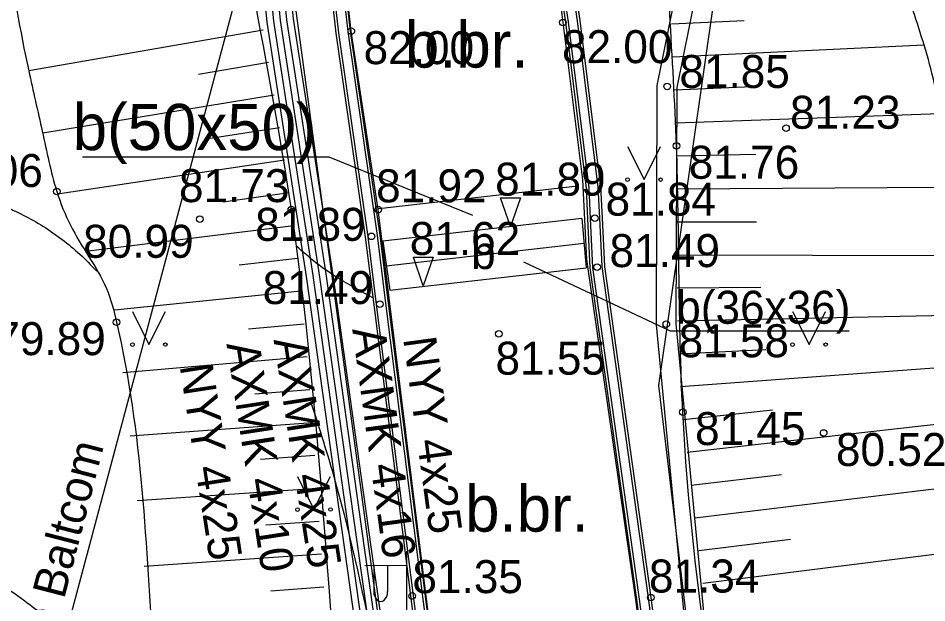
# Model space of a CAD drawing. Extents: x 576692 to 577659, y 273254 to 273799.
# Drawn here: x 576880.52 to 576894.28, y 273508.59 to 273517.45 of the extents above; entities that cross this region are included whole.
import ezdxf

# ---------------------------------------------------------------- set-up
doc = ezdxf.new("R2010")
doc.units = 0
for name, color, linetype in [('APGS_ELEM_####_####_#', 7, 'Continuous'), ('APGS_VADP_ZSPR_####_I', 7, 'Continuous'), ('BUVE_EKAS_####_####_#', 7, 'Continuous'), ('CELI_CMAL_####_####_#', 7, 'Continuous'), ('DREN_ELEM_####_####_#', 7, 'Continuous'), ('ELEK_ELEM_####_####_#', 7, 'Continuous'), ('ELEK_VADP_ZSPR_TKST_#', 7, 'Continuous'), ('GAZE_ELEM_####_####_#', 7, 'Continuous'), ('GAZE_VADV_VSP1_TKST_#', 7, 'Continuous'), ('GEOD_DETV_####_TKST_#', 7, 'Continuous'), ('GEOD_ELEM_####_TKST_#', 7, 'Continuous'), ('GEOD_SITP_####_TKST_#', 7, 'Continuous'), ('HIDT_REZV_####_TKST_#', 7, 'Continuous'), ('Level 60', 7, 'Continuous'), ('LKAN_ELEM_PAST_TKST_#', 7, 'Continuous'), ('NORB_MARG_MMET_####_#', 7, 'Continuous'), ('RELJ_ELEM_####_####_#', 7, 'Continuous'), ('SAKK_IZVK_####_TKST_#', 7, 'Continuous'), ('SAKT_ELEM_####_####_#', 7, 'Continuous'), ('SKAN_ELEM_PAST_TKST_#', 7, 'Continuous'), ('TERT_DIAM_####_TKST_#', 7, 'Continuous'), ('TERT_KRND_####_####_#', 7, 'Continuous')]:
    doc.layers.add(name, color=color, linetype=linetype)

msp = doc.modelspace()

# ---------------------------------------------------------------- linework, layer by layer
at = {"layer": 'APGS_ELEM_####_####_#'}
msp.add_lwpolyline([(576885.984, 273514.562), (576888.998, 273514.906)], dxfattribs=at)
at = {"layer": 'APGS_VADP_ZSPR_####_I'}
for q in [(576888.179, 273513.751), (576893.104, 273512.706)]:
    msp.add_line((576890.388, 273512.706), q, dxfattribs=at)
at = {"layer": 'BUVE_EKAS_####_####_#'}
for points in [[(576893.078, 273459.902), (576892.826, 273462.046), (576892.544, 273463.884), (576892.302, 273466.285), (576891.633, 273470.899), (576890.141, 273481.934), (576889.591, 273486.417), (576888.469, 273495.086), (576888.296, 273496.246), (576887.068, 273505.858), (576886.981, 273506.401), (576885.973, 273514.545), (576885.566, 273517.25), (576885.371, 273518.964), (576885.183, 273520.571), (576884.833, 273523.354), (576884.45, 273525.982), (576884.35, 273527.12), (576883.898, 273530.568), (576883.803, 273531.58), (576883.448, 273534.676)], [(576886.585, 273534.741), (576886.855, 273532.079), (576886.989, 273531.078), (576887.426, 273527.608), (576887.763, 273525.021), (576888.022, 273523.101), (576888.295, 273520.994), (576888.324, 273520.495), (576888.756, 273517.504), (576889.065, 273514.996), (576889.126, 273513.787), (576889.871, 273508.636), (576890.114, 273506.801), (576890.21, 273505.598), (576891.47, 273496.397), (576891.599, 273495.269), (576892.661, 273487.5), (576893.338, 273482.266), (576893.73, 273479.204), (576894.183, 273475.945)]]:
    msp.add_lwpolyline(points, dxfattribs=at)
at = {"layer": 'CELI_CMAL_####_####_#'}
for p, q in [((576881.495, 273515.345), (576885.228, 273515.345)), ((576885.228, 273515.345), (576887.401, 273514.459))]:
    msp.add_line(p, q, dxfattribs=at)
at = {"layer": 'DREN_ELEM_####_####_#'}
msp.add_line((576889.09, 273514.03), (576886.096, 273513.689), dxfattribs=at)
for points in [[(576889.055, 273514.409), (576886.041, 273514.065)], [(576889.055, 273514.409), (576889.123, 273513.665)], [(576886.041, 273514.065), (576886.15, 273513.324)], [(576886.15, 273513.324), (576889.123, 273513.665)]]:
    msp.add_lwpolyline(points, dxfattribs=at)
at = {"layer": 'ELEK_ELEM_####_####_#'}
for points in [[(576890.65, 273504.278), (576890.842, 273505.98), (576890.187, 273512.801), (576890.199, 273516.428), (576890.875, 273519.76), (576892.629, 273524.163), (576894.029, 273526.987), (576895.638, 273529.98), (576896.376, 273531.764), (576896.505, 273533.187)], [(576890.816, 273503.075), (576891.144, 273505.978), (576890.487, 273512.815), (576890.499, 273516.398), (576891.163, 273519.674), (576892.903, 273524.041), (576894.295, 273526.849), (576895.91, 273529.852), (576896.67, 273531.692), (576896.768, 273532.771)]]:
    msp.add_lwpolyline(points, dxfattribs=at)
at = {"layer": 'GAZE_ELEM_####_####_#'}
for p, q in [((576890.414, 273517.36), (576891.514, 273517.414)), ((576884.23, 273517.267), (576880.68, 273516.651)), ((576890.438, 273516.86), (576894.237, 273517.042)), ((576884.314, 273516.774), (576883.254, 273516.595)), ((576890.461, 273516.361), (576891.635, 273516.41)), ((576884.396, 273516.281), (576880.892, 273515.702)), ((576890.48, 273515.861), (576894.477, 273516.002)), ((576884.476, 273515.787), (576883.434, 273515.624)), ((576890.495, 273515.362), (576891.692, 273515.388)), ((576884.552, 273515.293), (576881.118, 273514.779)), ((576884.623, 273514.798), (576883.627, 273514.657)), ((576890.501, 273514.862), (576894.478, 273514.886)), ((576884.69, 273514.302), (576881.544, 273513.911)), ((576890.501, 273514.362), (576891.704, 273514.358)), ((576890.499, 273513.862), (576894.616, 273513.848)), ((576884.749, 273513.806), (576883.865, 273513.704)), ((576884.803, 273513.309), (576881.977, 273513.02)), ((576890.499, 273513.362), (576891.767, 273513.369)), ((576890.505, 273512.862), (576894.831, 273512.953)), ((576884.852, 273512.811), (576884.011, 273512.732)), ((576890.521, 273512.362), (576891.842, 273512.423)), ((576884.897, 273512.313), (576882.104, 273512.073)), ((576890.551, 273511.863), (576895.012, 273512.193)), ((576884.938, 273511.815), (576884.105, 273511.75)), ((576890.598, 273511.365), (576891.945, 273511.512)), ((576890.653, 273510.868), (576895.182, 273511.379)), ((576884.976, 273511.316), (576882.216, 273511.111)), ((576885.012, 273510.818), (576884.19, 273510.76)), ((576890.711, 273510.371), (576892.079, 273510.533)), ((576890.77, 273509.875), (576895.366, 273510.429)), ((576885.047, 273510.319), (576882.324, 273510.134)), ((576885.08, 273509.82), (576884.269, 273509.765)), ((576890.83, 273509.379), (576892.218, 273509.551)), ((576890.892, 273508.883), (576895.55, 273509.469)), ((576885.114, 273509.321), (576882.429, 273509.139)), ((576885.149, 273508.822), (576884.349, 273508.765))]:
    msp.add_line(p, q, dxfattribs=at)
for points in [[(576886.77, 273498.461), (576885.829, 273503.122), (576884.658, 273514.545), (576883.506, 273521.775), (576883.359, 273523.671), (576882.835, 273527.033), (576882.384, 273529.782), (576882.288, 273531.712)], [(576892.134, 273498.96), (576891.583, 273503.511), (576890.586, 273511.477), (576890.491, 273515.513), (576890.316, 273519.578), (576891.74, 273524.712), (576892.081, 273525.012)]]:
    msp.add_spline(points, degree=3, dxfattribs=at)
at = {"layer": 'GEOD_DETV_####_TKST_#'}
msp.add_lwpolyline([(576883.446, 273527.492), (576883.601, 273525.864), (576887.377, 273498.012)], dxfattribs=at)
at = {"layer": 'GEOD_ELEM_####_TKST_#'}
msp.add_spline([(576877.149, 273515.439), (576877.9, 273515.311), (576878.559, 273515.175), (576879.207, 273514.996), (576879.847, 273514.776), (576880.167, 273514.656), (576880.324, 273514.59), (576880.481, 273514.52), (576881.083, 273514.169), (576881.611, 273513.716), (576881.71, 273513.61)], degree=3, dxfattribs=at)
at = {"layer": 'GEOD_SITP_####_TKST_#'}
for points in [[(576885.891, 273513.208), (576885.031, 273513.74), (576884.734, 273513.993)], [(576882.751, 273505.793), (576882.716, 273505.87), (576882.546, 273506.224), (576882.367, 273506.569), (576881.966, 273507.226), (576881.492, 273507.832), (576881.219, 273508.114), (576881.073, 273508.248), (576880.92, 273508.379), (576880.621, 273508.611), (576879.689, 273509.196), (576879.037, 273509.508), (576878.359, 273509.77), (576877.15, 273510.166), (576875.935, 273510.536), (576874.721, 273510.907), (576874.324, 273511.061), (576873.935, 273511.241), (576873.542, 273511.404), (576873.133, 273511.504), (576872.975, 273511.524)], [(576884.955, 273511.622), (576885.323, 273510.425), (576885.953, 273507.733), (576886.05, 273507.305), (576886.261, 273506.566), (576886.4, 273506.205), (576886.564, 273505.849), (576886.874, 273505.477)]]:
    msp.add_spline(points, degree=3, dxfattribs=at)
at = {"layer": 'Level 60'}
for points in [[(576886.585, 273534.741), (576886.847, 273534.772), (576886.884, 273534.132), (576887.128, 273531.986), (576887.262, 273530.986), (576887.699, 273527.515), (576888.159, 273523.769), (576888.261, 273523.136), (576888.533, 273521.017), (576888.563, 273520.528), (576888.731, 273519.391), (576889.029, 273517.414), (576889.34, 273514.891), (576889.364, 273514.42), (576889.401, 273513.684), (576890.104, 273508.665), (576890.341, 273506.828), (576890.463, 273505.629), (576891.605, 273497.359), (576891.387, 273497.329)], [(576886.802, 273534.767), (576886.844, 273534.128), (576887.088, 273531.981), (576887.222, 273530.981), (576887.659, 273527.51), (576888.119, 273523.764), (576888.222, 273523.13), (576888.493, 273521.013), (576888.523, 273520.524), (576888.691, 273519.385), (576888.989, 273517.408), (576889.3, 273514.888), (576889.324, 273514.418), (576889.361, 273513.681), (576890.064, 273508.66), (576890.302, 273506.823), (576890.424, 273505.624), (576891.565, 273497.354)], [(576888.163, 273497.296), (576887.945, 273497.267), (576886.917, 273505.154), (576886.803, 273506.14), (576886.622, 273507.455), (576885.91, 273513.103), (576885.783, 273514.128), (576885.338, 273517.22), (576885.143, 273518.937), (576885.018, 273520.113), (576884.502, 273524.029), (576884.221, 273525.956), (576884.111, 273527.101), (576883.951, 273528.179), (576883.669, 273530.542), (576883.572, 273531.52), (576883.211, 273534.649), (576883.43, 273534.674)], [(576887.984, 273497.273), (576886.956, 273505.159), (576886.842, 273506.145), (576886.662, 273507.46), (576885.949, 273513.108), (576885.822, 273514.133), (576885.378, 273517.225), (576885.182, 273518.942), (576885.057, 273520.118), (576884.542, 273524.034), (576884.261, 273525.96), (576884.151, 273527.105), (576883.991, 273528.185), (576883.709, 273530.547), (576883.611, 273531.525), (576883.251, 273534.654)], [(576888.123, 273497.291), (576887.095, 273505.176), (576886.981, 273506.162), (576886.801, 273507.478), (576886.088, 273513.125), (576885.961, 273514.152), (576885.516, 273517.243), (576885.321, 273518.957), (576885.196, 273520.135), (576884.68, 273524.054), (576884.4, 273525.976), (576884.289, 273527.123), (576884.129, 273528.205), (576883.848, 273530.563), (576883.75, 273531.54), (576883.39, 273534.669)], [(576888.163, 273497.296), (576887.135, 273505.181), (576887.021, 273506.167), (576886.84, 273507.483), (576886.128, 273513.13), (576886.001, 273514.157), (576885.556, 273517.248), (576885.361, 273518.961), (576885.236, 273520.139), (576884.72, 273524.059), (576884.44, 273525.98), (576884.329, 273527.127), (576884.169, 273528.211), (576883.888, 273530.567), (576883.79, 273531.544), (576883.43, 273534.674)], [(576886.592, 273534.743), (576886.666, 273534.107), (576886.91, 273531.958), (576887.044, 273530.958), (576887.481, 273527.487), (576887.941, 273523.739), (576888.044, 273523.104), (576888.314, 273520.996), (576888.343, 273520.506), (576888.513, 273519.359), (576888.811, 273517.384), (576889.121, 273514.872), (576889.144, 273514.408), (576889.181, 273513.664), (576889.886, 273508.637), (576890.123, 273506.802), (576890.245, 273505.603), (576891.387, 273497.329)], [(576886.634, 273534.748), (576886.705, 273534.112), (576886.95, 273531.963), (576887.084, 273530.963), (576887.521, 273527.492), (576887.981, 273523.744), (576888.083, 273523.11), (576888.354, 273521), (576888.383, 273520.51), (576888.553, 273519.365), (576888.851, 273517.389), (576889.161, 273514.876), (576889.184, 273514.41), (576889.221, 273513.667), (576889.925, 273508.642), (576890.162, 273506.807), (576890.284, 273505.608), (576891.427, 273497.335)]]:
    msp.add_lwpolyline(points, dxfattribs=at)
at = {"layer": 'LKAN_ELEM_PAST_TKST_#'}
for p, q in [((576889.75, 273515.5), (576890, 273515)), ((576890, 273515), (576890.25, 273515.5)), ((576882.25, 273513), (576882.5, 273512.5)), ((576882.5, 273512.5), (576882.75, 273513)), ((576892.25, 273513), (576892.5, 273512.5)), ((576892.5, 273512.5), (576892.75, 273513)), ((576884.75, 273510.5), (576885, 273510)), ((576885, 273510), (576885.25, 273510.5))]:
    msp.add_line(p, q, dxfattribs=at)
for centre, radius in [((576889.75, 273515), 0.028), ((576890.25, 273515), 0.0263), ((576882.25, 273512.5), 0.028), ((576882.75, 273512.5), 0.0263), ((576892.25, 273512.5), 0.028), ((576892.75, 273512.5), 0.0263), ((576884.75, 273510), 0.028), ((576885.25, 273510), 0.0263)]:
    msp.add_circle(centre, radius, dxfattribs=at)
at = {"layer": 'RELJ_ELEM_####_####_#'}
for points in [[(576887.826, 273514.724), (576888.126, 273514.724), (576887.976, 273514.291)], [(576886.506, 273513.825), (576886.806, 273513.825), (576886.656, 273513.392)]]:
    msp.add_lwpolyline(points, close=True, dxfattribs=at)
for centre in [(576888.771, 273517.381), (576885.566, 273517.25), (576890.349, 273516.413), (576892.15, 273515.778), (576890.491, 273515.513), (576881.107, 273514.819), (576884.658, 273514.545), (576885.973, 273514.545), (576883.272, 273514.401), (576889.254, 273514.414), (576885.872, 273514.14), (576889.291, 273513.674), (576885.999, 273513.114), (576882.011, 273512.84), (576890.337, 273512.808), (576887.801, 273512.664), (576890.586, 273511.477), (576892.72, 273511.16), (576886.488, 273508.69), (576890.104, 273508.665)]:
    msp.add_circle(centre, 0.05, dxfattribs=at)
at = {"layer": 'SAKK_IZVK_####_TKST_#'}
msp.add_lwpolyline([(576942.692, 273556.432), (576946.393, 273539.221), (576939.29, 273532.022), (576922.073, 273527.846), (576918.805, 273527.051), (576907.929, 273524.455), (576902.076, 273522.759), (576898.608, 273522.684), (576896.296, 273522.291), (576891.404, 273520.162), (576890.218, 273511.878), (576891.417, 273501.862), (576891.831, 273497.397), (576891.831, 273494.655), (576893.512, 273481.855), (576893.95, 273480.341), (576897.225, 273460.097), (576898.516, 273450.643), (576898.904, 273444.378)], dxfattribs=at)
at = {"layer": 'SAKT_ELEM_####_####_#'}
for points in [[(576882.288, 273531.712), (576881.894, 273530.287), (576881.487, 273528.444), (576880.915, 273525.426), (576880.356, 273522.165), (576880.227, 273520.335), (576880.361, 273518.493), (576880.68, 273516.65), (576880.885, 273515.732), (576881.107, 273514.819), (576881.311, 273514.309), (576881.592, 273513.831), (576881.857, 273513.352), (576882.011, 273512.84), (576882.571, 273507.73), (576883.045, 273502.611), (576883.266, 273500.465), (576883.349, 273499.393), (576883.369, 273498.857), (576883.373, 273498.59), (576883.371, 273498.323), (576883.267, 273497.79), (576883.033, 273497.281), (576882.758, 273496.779), (576882.632, 273496.525), (576882.53, 273496.265), (576882.156, 273495.058), (576881.817, 273493.841), (576881.611, 273493.106), (576881.45, 273492.352), (576881.431, 273491.595), (576881.505, 273491.22), (576881.569, 273491.034), (576881.653, 273490.85), (576882.63, 273490.38), (576883.667, 273490.425), (576884.784, 273491.061)], [(576898.044, 273499.287), (576897.739, 273500.79), (576897.712, 273500.906), (576897.613, 273501.129), (576897.473, 273501.336), (576897.334, 273501.542), (576897.237, 273501.766), (576896.889, 273503.141), (576896.561, 273504.521), (576896.253, 273505.905), (576895.968, 273507.294), (576895.55, 273509.474), (576895.129, 273511.652), (576894.833, 273512.944), (576894.676, 273513.588), (576894.532, 273514.234), (576894.477, 273514.755), (576894.483, 273515.285), (576894.486, 273515.814), (576894.421, 273516.334), (576894.117, 273517.433), (576893.759, 273518.517), (576893.401, 273519.601), (576893.096, 273520.699), (576892.525, 273523.125)]]:
    msp.add_spline(points, degree=3, dxfattribs=at)
at = {"layer": 'SKAN_ELEM_PAST_TKST_#'}
msp.add_lwpolyline([(576864.056, 273443.724), (576891.13, 273545.175)], dxfattribs=at)
at = {"layer": 'TERT_DIAM_####_TKST_#'}
for p, q in [((576886.406, 273507.486), (576886.406, 273509.369)), ((576886.406, 273509.153), (576885.771, 273509.148)), ((576885.906, 273509.149), (576885.906, 273508.757)), ((576886.116, 273509.151), (576886.116, 273508.757))]:
    msp.add_line(p, q, dxfattribs=at)
msp.add_ellipse((576886.011, 273508.757), major_axis=(0, 0.151), ratio=0.695971, start_param=1.570796, end_param=4.712389, dxfattribs=at)
at = {"layer": 'TERT_KRND_####_####_#'}
for points in [[(576891.028, 273545.177), (576892.267, 273541.29), (576892.665, 273539.97), (576892.673, 273536.482), (576892.308, 273531.793), (576891.635, 273529.275), (576890.449, 273527.299), (576889.452, 273526.445), (576888.31, 273526.1), (576885.552, 273525.719), (576882.795, 273525.337), (576883.317, 273522.344), (576884.255, 273520.797), (576884.586, 273517.424), (576885.18, 273513.574), (576885.716, 273509.743), (576886.253, 273505.912)], [(576891.123, 273545.207), (576892.363, 273541.32), (576892.765, 273539.985), (576892.773, 273536.478), (576892.407, 273531.776), (576891.728, 273529.236), (576890.526, 273527.234), (576889.501, 273526.355), (576888.331, 273526.002), (576885.622, 273525.627), (576882.912, 273525.252), (576883.412, 273522.38), (576883.882, 273521.605), (576884.352, 273520.829), (576884.545, 273518.868), (576884.688, 273518.879), (576884.954, 273518.803), (576884.68, 273518.71), (576884.561, 273518.702), (576884.685, 273517.437), (576884.982, 273515.513), (576885.279, 273513.589), (576885.816, 273509.758), (576886.133, 273507.503)], [(576882.937, 273529.742), (576882.81, 273530.023), (576882.024, 273529.438), (576882.206, 273526.825), (576882.509, 273525.232), (576883.031, 273522.237), (576883.963, 273520.7), (576884.288, 273517.386), (576884.883, 273513.53), (576885.956, 273505.87), (576886.344, 273503.168), (576887, 273497.735), (576887.325, 273496.454), (576887.58, 273495.846), (576887.753, 273495.434), (576887.742, 273494.742), (576888.46, 273493.621), (576889.882, 273482.934), (576889.811, 273482.259), (576889.227, 273481.341), (576889.621, 273479.006), (576890.016, 273476.67), (576891.429, 273463.167), (576892.029, 273459.802)], [(576882.71, 273529.824), (576882.128, 273529.39), (576882.305, 273526.838), (576882.606, 273525.254), (576883.126, 273522.273), (576884.06, 273520.732), (576884.387, 273517.399), (576884.982, 273513.545), (576885.519, 273509.715), (576886.055, 273505.884), (576886.443, 273503.181), (576886.771, 273500.467), (576887.099, 273497.753), (576887.42, 273496.486), (576887.853, 273495.453), (576887.842, 273494.771), (576888.556, 273493.656), (576889.27, 273488.296), (576889.983, 273482.935), (576889.908, 273482.225), (576889.332, 273481.32), (576890.115, 273476.684), (576891.528, 273463.181), (576892.127, 273459.82)], [(576882.933, 273529.866), (576882.231, 273529.343), (576882.405, 273526.851), (576882.705, 273525.269), (576883.222, 273522.308), (576884.158, 273520.765), (576884.487, 273517.411), (576885.081, 273513.559), (576885.718, 273509.011), (576886.542, 273503.194), (576887.197, 273497.772), (576887.515, 273496.518), (576887.954, 273495.473), (576887.943, 273494.8), (576888.652, 273493.691), (576890.083, 273482.937), (576890.005, 273482.191), (576889.437, 273481.298), (576889.826, 273478.997), (576890.214, 273476.697), (576890.921, 273469.946), (576891.627, 273463.195), (576892.226, 273459.837)]]:
    msp.add_lwpolyline(points, dxfattribs=at)

# ---------------------------------------------------------------- texts
at = {"layer": 'APGS_VADP_ZSPR_####_I'}
for s, p in [('b', (576887.381, 273513.645)), ('b(36x36)', (576890.487, 273512.815))]:
    msp.add_text(s, height=0.5, dxfattribs=at).set_placement(p)
at = {"layer": 'CELI_CMAL_####_####_#'}
for s, p in [('b.br.', (576886.377, 273516.698)), ('b(50x50)', (576881.346, 273515.447)), ('b.br.', (576887.29, 273509.665))]:
    msp.add_text(s, height=0.7, dxfattribs=at).set_placement(p)
at = {"layer": 'ELEK_VADP_ZSPR_TKST_#'}
for s, p in [(' 81.84', (576889.231, 273514.454)), (' 81.89', (576883.925, 273514.072)), (' 81.49', (576889.291, 273513.674)), (' 81.49', (576884.038, 273513.114))]:
    msp.add_text(s, height=0.5, dxfattribs=at).set_placement(p)
at = {"layer": 'GAZE_VADV_VSP1_TKST_#'}
msp.add_text('2kab Baltcom', height=0.5, rotation=75.4766, dxfattribs=at).set_placement((576880.805, 273507.046))
at = {"layer": 'HIDT_REZV_####_TKST_#'}
for s, p in [(' 82.00', (576888.571, 273516.765)), (' 82.00', (576885.566, 273516.75)), (' 81.85', (576890.349, 273516.389)), (' 81.23', (576892.025, 273515.771)), (' 81.76', (576890.491, 273515.013)), (' 80.06', (576879.035, 273514.888)), (' 81.89', (576887.558, 273514.757)), (' 81.73', (576882.77, 273514.659)), (' 81.92', (576885.756, 273514.656)), (' 80.99', (576881.319, 273513.815)), (' 81.62', (576886.265, 273513.858)), (' 79.89', (576879.988, 273512.34)), (' 81.58', (576890.337, 273512.308)), (' 81.55', (576887.564, 273512.044)), (' 81.45', (576890.586, 273510.977)), (' 80.52', (576892.72, 273510.66)), (' 81.35', (576886.306, 273508.733)), (' 81.34', (576889.888, 273508.742))]:
    msp.add_text(s, height=0.5, dxfattribs=at).set_placement(p)
at = {"layer": 'NORB_MARG_MMET_####_#'}
for s, rotation, p in [('AXMK 4x16', 277.7207, (576885.579, 273512.733)), ('NYY 4x25', 277.7207, (576886.35, 273512.591)), ('AXMK 4x10', 278.7663, (576883.674, 273512.51)), ('AXMK 4x25', 278.7753, (576884.388, 273512.572)), ('NYY 4x25', 278.7708, (576882.965, 273512.178))]:
    msp.add_text(s, height=0.5, rotation=rotation, dxfattribs=at).set_placement(p)

doc.saveas('drawing.dxf')
